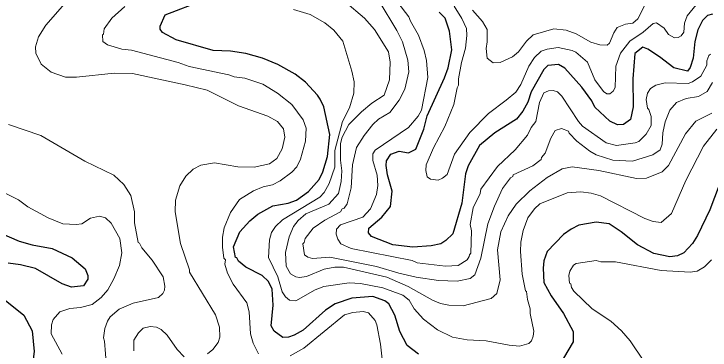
# Model space of a CAD drawing. Extents: x 598.3 to 623.2, y 6902.2 to 6930.1.
# Drawn here: x 611.544 to 613.12, y 6915.209 to 6915.97 of the extents above; entities that cross this region are included whole.
import ezdxf

# ---------------------------------------------------------------- set-up
doc = ezdxf.new("R2010")
doc.units = 0
doc.header["$LTSCALE"] = 0.032
doc.layers.add('1', color=7, linetype='Continuous', lineweight=25)
doc.layers.add('2', color=7, linetype='Continuous', lineweight=13)

msp = doc.modelspace()

# ---------------------------------------------------------------- linework, layer by layer
at = {"layer": '1'}
for points in [[(612.46, 6915.2001), (612.4338, 6915.2194), (612.4171, 6915.2513), (612.4059, 6915.2881), (612.3929, 6915.3143), (612.3832, 6915.321), (612.3562, 6915.3309), (612.3092, 6915.3268), (612.2711, 6915.3142), (612.2491, 6915.2999), (612.1986, 6915.2544), (612.1786, 6915.2431), (612.1652, 6915.2387), (612.1525, 6915.2381), (612.1329, 6915.2523), (612.1266, 6915.2639), (612.1311, 6915.3112), (612.1287, 6915.3471), (612.1206, 6915.3649), (612.1058, 6915.378), (612.0686, 6915.3974), (612.0524, 6915.4106), (612.0487, 6915.418), (612.0453, 6915.4187), (612.0414, 6915.4429), (612.0552, 6915.4774), (612.0783, 6915.5023), (612.0959, 6915.5169), (612.1303, 6915.5357), (612.1649, 6915.5422), (612.1833, 6915.5488), (612.2108, 6915.5685), (612.2347, 6915.5957), (612.243, 6915.6129), (612.2534, 6915.6479), (612.259, 6915.6973), (612.2452, 6915.7602), (612.2368, 6915.7771), (612.2313, 6915.7867), (612.2038, 6915.8159), (612.1803, 6915.8338), (612.1412, 6915.8561), (612.1066, 6915.8704), (612.0689, 6915.8807), (612.0343, 6915.8862), (611.9949, 6915.8879), (611.9116, 6915.9119), (611.8805, 6915.9282), (611.8754, 6915.9359), (611.8754, 6915.943), (611.8862, 6915.968), (611.9731, 6916.0018)], [(613.1252, 6915.9696), (613.1137, 6915.9669), (613.1026, 6915.9558), (613.0918, 6915.9341), (613.0848, 6915.9079), (613.0815, 6915.87), (613.0741, 6915.8488), (613.0682, 6915.841), (613.0376, 6915.8483), (613.0052, 6915.8734), (612.9785, 6915.8907), (612.9675, 6915.8949), (612.9496, 6915.8805), (612.9448, 6915.8238), (612.9456, 6915.7597), (612.9391, 6915.7311), (612.9238, 6915.7202), (612.9097, 6915.7196), (612.8928, 6915.7279), (612.8586, 6915.7594), (612.8516, 6915.7738), (612.8296, 6915.8044), (612.7907, 6915.8475), (612.7768, 6915.8562), (612.7526, 6915.8536), (612.7432, 6915.8449), (612.715, 6915.7942), (612.7072, 6915.7706), (612.696, 6915.75), (612.6811, 6915.732), (612.6323, 6915.7013), (612.5978, 6915.6726), (612.5719, 6915.6263), (612.5663, 6915.6087), (612.5579, 6915.5421), (612.5375, 6915.4728), (612.5219, 6915.4571), (612.5103, 6915.4501), (612.4887, 6915.445), (612.4469, 6915.4426), (612.4018, 6915.4474), (612.3537, 6915.4665), (612.3466, 6915.4745), (612.3476, 6915.4857), (612.377, 6915.5105)], [(612.377, 6915.5105), (612.3967, 6915.5341), (612.3999, 6915.5689), (612.3894, 6915.6061), (612.3862, 6915.6269), (612.3873, 6915.6379), (612.3968, 6915.653), (612.4158, 6915.6594), (612.4374, 6915.6557), (612.4536, 6915.6643), (612.4717, 6915.7098), (612.4795, 6915.7396), (612.5184, 6915.8255), (612.5266, 6915.8487), (612.5351, 6915.8894), (612.5295, 6915.9312), (612.5197, 6915.9606), (612.5061, 6915.9742)], [(613.1586, 6915.6323), (613.1193, 6915.5265), (613.0914, 6915.4688), (613.0801, 6915.451), (613.0604, 6915.4297), (613.0456, 6915.4231), (613.0288, 6915.4208), (612.9919, 6915.4283), (612.9552, 6915.4474), (612.9181, 6915.4771), (612.8913, 6915.4952), (612.8616, 6915.4992), (612.8228, 6915.4921), (612.805, 6915.4833), (612.7876, 6915.4709), (612.7511, 6915.4325), (612.7431, 6915.4115), (612.7416, 6915.3947), (612.7431, 6915.3623), (612.7597, 6915.3319), (612.7878, 6915.2918), (612.8094, 6915.2517), (612.8094, 6915.2279), (612.7876, 6915.1909)], [(611.4631, 6915.4958), (611.5558, 6915.4558), (611.5853, 6915.4475), (611.6306, 6915.4394), (611.676, 6915.4179), (611.7051, 6915.3934), (611.7117, 6915.3781), (611.7116, 6915.37), (611.7018, 6915.3551), (611.6746, 6915.352), (611.6534, 6915.3594), (611.5931, 6915.3939), (611.5594, 6915.4022), (611.5308, 6915.4061)], [(611.5206, 6915.3254), (611.5663, 6915.2886), (611.5855, 6915.2531), (611.5897, 6915.2063), (611.581, 6915.1345), (611.5606, 6915.0592), (611.5482, 6915.0292), (611.5385, 6914.9822)]]:
    msp.add_lwpolyline(points, dxfattribs=at)
at = {"layer": '2'}
for points in [[(611.9417, 6915.3908), (611.9208, 6915.4505), (611.9094, 6915.5227), (611.9097, 6915.5484), (611.9195, 6915.5811), (611.9333, 6915.6033), (611.9501, 6915.6187), (611.967, 6915.6278), (611.9984, 6915.6336), (612.0512, 6915.6246), (612.088, 6915.6232), (612.1224, 6915.6314), (612.1392, 6915.6434), (612.151, 6915.6653), (612.157, 6915.6914), (612.1539, 6915.7099), (612.1409, 6915.7265), (612.1188, 6915.7386), (612.0521, 6915.7622), (611.9813, 6915.7975), (611.9318, 6915.8102), (611.8128, 6915.8352), (611.7712, 6915.836), (611.6859, 6915.8272), (611.6612, 6915.8272), (611.6281, 6915.8384), (611.6057, 6915.8565), (611.5936, 6915.8816), (611.5929, 6915.8962), (611.6001, 6915.9184), (611.6162, 6915.9449), (611.6701, 6916.0072)], [(612.0794, 6915.2465), (612.0762, 6915.2963), (612.0712, 6915.3161), (612.0405, 6915.3585), (612.0272, 6915.3837), (612.0211, 6915.4037), (612.0226, 6915.4135), (612.0195, 6915.4178), (612.0163, 6915.4424), (612.0164, 6915.4647), (612.0202, 6915.486), (612.0343, 6915.5209), (612.055, 6915.5503), (612.0864, 6915.5696), (612.1085, 6915.5786), (612.129, 6915.5832), (612.1469, 6915.5928), (612.1732, 6915.6119), (612.1842, 6915.6244), (612.1929, 6915.6414), (612.204, 6915.6822), (612.2055, 6915.7116), (612.1984, 6915.7306), (612.173, 6915.765), (612.1407, 6915.7908), (612.1072, 6915.8116), (612.0669, 6915.8247), (612.0422, 6915.828), (612.0308, 6915.8327), (611.9407, 6915.8516), (611.9158, 6915.8603), (611.8106, 6915.8886), (611.7885, 6915.8904), (611.7559, 6915.9006), (611.745, 6915.908), (611.7443, 6915.9231), (611.7467, 6915.9247), (611.7485, 6915.9367), (611.7654, 6915.9609), (611.795, 6915.9873)], [(612.1587, 6915.4302), (612.1668, 6915.4656), (612.1772, 6915.4894), (612.1872, 6915.5026), (612.2046, 6915.5178), (612.257, 6915.54), (612.2783, 6915.5638), (612.2849, 6915.5913), (612.2865, 6915.6153), (612.2834, 6915.6396), (612.2834, 6915.6771), (612.2866, 6915.6917), (612.3019, 6915.7201), (612.3306, 6915.7491), (612.3541, 6915.7685), (612.3819, 6915.7865), (612.3944, 6915.8212), (612.3958, 6915.8609), (612.3918, 6915.8846), (612.3604, 6915.9354), (612.3377, 6915.9606), (612.293, 6915.9987)], [(612.3709, 6915.9993), (612.4106, 6915.933), (612.4232, 6915.9075), (612.4354, 6915.8659), (612.4379, 6915.8393), (612.429, 6915.8004), (612.4163, 6915.7748), (612.3949, 6915.7471), (612.3693, 6915.7324), (612.3562, 6915.7201), (612.3365, 6915.6955), (612.3191, 6915.6679), (612.31, 6915.6285), (612.3075, 6915.5764), (612.2979, 6915.5408), (612.2915, 6915.5304), (612.2872, 6915.5291), (612.2835, 6915.5223), (612.2475, 6915.5032), (612.2216, 6915.4853), (612.2031, 6915.4623), (612.2009, 6915.4528), (612.1976, 6915.4497), (612.2016, 6915.4252), (612.2091, 6915.4199), (612.22, 6915.4168), (612.2588, 6915.4199), (612.365, 6915.3988), (612.415, 6915.3838), (612.4547, 6915.3747), (612.505, 6915.3667), (612.5475, 6915.3651), (612.5769, 6915.3714), (612.5871, 6915.38), (612.6005, 6915.4177), (612.6167, 6915.4954), (612.6317, 6915.5355), (612.6499, 6915.5748), (612.6682, 6915.5991), (612.6733, 6915.6027), (612.6737, 6915.606), (612.7183, 6915.6268), (612.7374, 6915.641), (612.738, 6915.6455), (612.7464, 6915.655), (612.7595, 6915.689), (612.7693, 6915.7065), (612.7831, 6915.7112), (612.7988, 6915.705), (612.8005, 6915.7002), (612.8182, 6915.6825)], [(612.5748, 6915.4253), (612.5747, 6915.421), (612.5699, 6915.4136), (612.5497, 6915.4007), (612.5207, 6915.399), (612.4569, 6915.4069), (612.445, 6915.4119), (612.307, 6915.439), (612.2837, 6915.4496), (612.2769, 6915.4607), (612.2737, 6915.4718), (612.2739, 6915.4833), (612.2832, 6915.4926), (612.3339, 6915.5099), (612.3513, 6915.5295), (612.3644, 6915.5614), (612.3675, 6915.5816), (612.3658, 6915.6051), (612.3563, 6915.6383), (612.3563, 6915.6537), (612.3614, 6915.6621), (612.4367, 6915.7133), (612.4587, 6915.739), (612.4664, 6915.7525), (612.4808, 6915.8263), (612.4776, 6915.8652), (612.4727, 6915.8878), (612.4597, 6915.9221), (612.4413, 6915.954), (612.4379, 6915.9639), (612.4128, 6915.9963)], [(612.5407, 6915.9882), (612.558, 6915.9602), (612.5682, 6915.9377), (612.5691, 6915.9218), (612.5659, 6915.893), (612.5571, 6915.8608), (612.5505, 6915.8234), (612.5504, 6915.8088), (612.5471, 6915.8031), (612.5393, 6915.7654), (612.5195, 6915.7157), (612.4937, 6915.6674), (612.4768, 6915.6286), (612.4764, 6915.6162), (612.4793, 6915.6016), (612.4868, 6915.5964), (612.5043, 6915.594), (612.5143, 6915.5985), (612.5245, 6915.6071), (612.5414, 6915.6529), (612.5755, 6915.7016), (612.6184, 6915.7453), (612.6584, 6915.7749), (612.6796, 6915.7936), (612.6916, 6915.8106), (612.7093, 6915.8525), (612.7224, 6915.8721), (612.7376, 6915.8861), (612.7512, 6915.891), (612.7761, 6915.8943), (612.8077, 6915.8879), (612.8155, 6915.884), (612.8418, 6915.861), (612.859, 6915.8212), (612.8785, 6915.7947), (612.8855, 6915.7892), (612.8928, 6915.7897), (612.9002, 6915.7956), (612.905, 6915.8039), (612.9066, 6915.852), (612.9165, 6915.8816), (612.9382, 6915.9088), (612.9678, 6915.9288), (612.991, 6915.9491), (612.9981, 6915.9501), (613.0153, 6915.9384), (613.0251, 6915.9242), (613.0393, 6915.9162), (613.0473, 6915.9169), (613.0543, 6915.9205), (613.0602, 6915.9289), (613.0613, 6915.9496), (613.0674, 6915.9664), (613.0878, 6915.9913)], [(612.9756, 6915.9981), (612.9562, 6915.9593), (612.9445, 6915.9493), (612.9281, 6915.9469), (612.9094, 6915.9397), (612.9016, 6915.9278), (612.8922, 6915.9043), (612.8869, 6915.9), (612.8697, 6915.9007), (612.85, 6915.9065), (612.8168, 6915.9254), (612.7936, 6915.9339), (612.7656, 6915.9364), (612.7193, 6915.9229), (612.7044, 6915.9091), (612.6861, 6915.8849), (612.6725, 6915.8731), (612.6447, 6915.8604), (612.6288, 6915.8595), (612.6151, 6915.87), (612.6129, 6915.892), (612.6152, 6915.907), (612.6152, 6915.9354), (612.6047, 6915.9534), (612.5818, 6915.9793)], [(612.1771, 6915.9808), (612.2144, 6915.9691), (612.248, 6915.95), (612.2684, 6915.9336), (612.2883, 6915.9087), (612.3092, 6915.8412), (612.3142, 6915.8166), (612.3134, 6915.791), (612.3032, 6915.7577), (612.288, 6915.727), (612.2705, 6915.6615), (612.2704, 6915.6234), (612.2572, 6915.5862), (612.2463, 6915.5659), (612.2366, 6915.5553), (612.1517, 6915.5046), (612.1364, 6915.4892), (612.127, 6915.4754), (612.1223, 6915.4591), (612.1199, 6915.4186), (612.1414, 6915.3752), (612.1512, 6915.3412), (612.1588, 6915.33), (612.1679, 6915.322), (612.182, 6915.3212), (612.2256, 6915.3461), (612.2451, 6915.3532), (612.3027, 6915.3617), (612.3287, 6915.36), (612.3789, 6915.3503), (612.4242, 6915.3333), (612.4388, 6915.3225), (612.4496, 6915.303), (612.4708, 6915.2796), (612.5025, 6915.2553), (612.537, 6915.2389), (612.5698, 6915.2323), (612.6126, 6915.2305), (612.6648, 6915.2201), (612.6885, 6915.2184), (612.709, 6915.2241), (612.7154, 6915.2304), (612.7194, 6915.2407), (612.7204, 6915.2521), (612.7124, 6915.2918), (612.7122, 6915.3024), (612.706, 6915.3242), (612.7042, 6915.3419), (612.7017, 6915.3435), (612.6945, 6915.3814), (612.6906, 6915.4324), (612.6915, 6915.454)], [(613.1203, 6915.8792), (613.1165, 6915.8765), (613.1124, 6915.8639), (613.1122, 6915.8541), (613.0986, 6915.8297), (613.0801, 6915.8167), (613.0698, 6915.8132), (613.0178, 6915.8141), (612.9967, 6915.8089), (612.9847, 6915.8014), (612.9781, 6915.7913), (612.9747, 6915.7769), (612.9777, 6915.7573), (612.9811, 6915.754), (612.9861, 6915.7382), (612.9859, 6915.7181), (612.9751, 6915.6981), (612.9582, 6915.6819), (612.9502, 6915.6782), (612.9078, 6915.6726), (612.884, 6915.6783), (612.8311, 6915.7164), (612.8218, 6915.7265), (612.7838, 6915.784), (612.7741, 6915.7937), (612.7641, 6915.7971), (612.7535, 6915.7964), (612.7434, 6915.7914), (612.7336, 6915.7699), (612.7255, 6915.7266), (612.715, 6915.7131), (612.7061, 6915.6958), (612.6783, 6915.6628), (612.6388, 6915.6247), (612.6006, 6915.5734), (612.599, 6915.5641), (612.5835, 6915.5317), (612.5763, 6915.494), (612.5797, 6915.4793), (612.5781, 6915.4284), (612.5748, 6915.4253)], [(612.8182, 6915.6825), (612.8474, 6915.6594), (612.8616, 6915.6514), (612.8991, 6915.6396), (612.9441, 6915.6369), (612.9897, 6915.6511), (613.0069, 6915.6629), (613.0112, 6915.6753), (613.0129, 6915.7012), (613.0176, 6915.7262), (613.0288, 6915.7528), (613.0435, 6915.77), (613.0656, 6915.7786), (613.0934, 6915.7837), (613.1128, 6915.7947), (613.1252, 6915.8153)], [(613.1237, 6915.746), (613.0871, 6915.728), (613.0639, 6915.6987), (613.0256, 6915.6273), (613.011, 6915.6127), (612.9754, 6915.5986), (612.953, 6915.5976), (612.8676, 6915.6159), (612.8074, 6915.6239), (612.7845, 6915.6194), (612.7506, 6915.5998), (612.7113, 6915.5696), (612.681, 6915.5399), (612.6629, 6915.5136), (612.6461, 6915.4769), (612.6388, 6915.4364), (612.6444, 6915.3685), (612.6372, 6915.3375), (612.6238, 6915.3261), (612.5605, 6915.3099), (612.5282, 6915.311), (612.5093, 6915.3145), (612.4917, 6915.3222), (612.4366, 6915.3534), (612.3879, 6915.3743), (612.2901, 6915.3972), (612.2702, 6915.3972), (612.2464, 6915.3925), (612.2059, 6915.3763), (612.1903, 6915.3738), (612.1822, 6915.3752), (612.1698, 6915.3823), (612.1604, 6915.3992), (612.1587, 6915.4302)], [(611.5319, 6915.7203), (611.6053, 6915.695), (611.7049, 6915.6371), (611.7703, 6915.6052), (611.7932, 6915.5846), (611.8088, 6915.5595), (611.817, 6915.5222), (611.8171, 6915.4974), (611.8252, 6915.4526), (611.8284, 6915.4513), (611.8339, 6915.4409), (611.8571, 6915.4131), (611.8817, 6915.3755), (611.8859, 6915.3542), (611.885, 6915.3453), (611.8811, 6915.3377), (611.8716, 6915.3282), (611.8141, 6915.3156), (611.782, 6915.302), (611.7619, 6915.2846), (611.7558, 6915.2748), (611.75, 6915.2583), (611.7466, 6915.2372), (611.7491, 6915.2297), (611.7539, 6915.1725)], [(612.6915, 6915.454), (612.6967, 6915.48), (612.7074, 6915.5088), (612.7221, 6915.5292), (612.7342, 6915.5403), (612.7961, 6915.5655), (612.8267, 6915.5673), (612.8503, 6915.5648), (612.8716, 6915.5589), (612.9718, 6915.5073), (612.9909, 6915.5008), (613.0086, 6915.4985), (613.0323, 6915.5184), (613.0646, 6915.5935), (613.1043, 6915.6712), (613.1349, 6915.7097)], [(611.764, 6915.4965), (611.7513, 6915.5084), (611.7379, 6915.5122), (611.7177, 6915.5077), (611.6976, 6915.4954), (611.6853, 6915.4936), (611.6546, 6915.4954), (611.6215, 6915.5088), (611.5757, 6915.5334), (611.5543, 6915.5493), (611.4858, 6915.5832)], [(611.6534, 6915.2001), (611.6286, 6915.2459), (611.6294, 6915.2667), (611.6327, 6915.2783), (611.6481, 6915.2961), (611.6708, 6915.3032), (611.6951, 6915.306), (611.7211, 6915.3129), (611.7414, 6915.3281), (611.7565, 6915.3457), (611.7706, 6915.3707), (611.783, 6915.4005), (611.7887, 6915.4296), (611.7839, 6915.4618), (611.764, 6915.4965)], [(613.1229, 6915.4138), (613.107, 6915.3982), (613.0903, 6915.3878), (613.0741, 6915.3859), (613.0086, 6915.3893), (612.9053, 6915.4094), (612.8725, 6915.4095), (612.8616, 6915.4118), (612.8161, 6915.4053), (612.8106, 6915.4015), (612.8023, 6915.3881), (612.7998, 6915.3779), (612.8015, 6915.3611), (612.8044, 6915.3593), (612.8062, 6915.3508), (612.8114, 6915.3429), (612.853, 6915.3027), (612.8948, 6915.2751), (612.9188, 6915.2531), (612.9384, 6915.2303), (612.9697, 6915.1839)], [(611.9825, 6915.2007), (611.994, 6915.2107), (612.0063, 6915.2263), (612.0099, 6915.2384), (612.0097, 6915.2613), (612.0004, 6915.2895), (611.9418, 6915.3854), (611.9417, 6915.3908)], [(612.3773, 6915.1884), (612.374, 6915.2224), (612.3657, 6915.2667), (612.3616, 6915.2762), (612.3463, 6915.2935), (612.3341, 6915.2969), (612.311, 6915.2944), (612.2923, 6915.2888), (612.2004, 6915.2139), (612.169, 6915.196)], [(611.8156, 6915.2074), (611.8155, 6915.2321), (611.8261, 6915.2485), (611.8367, 6915.2588), (611.8527, 6915.2629), (611.8671, 6915.2612), (611.8771, 6915.2556), (611.8909, 6915.2432), (611.9138, 6915.2106), (611.9296, 6915.1942)], [(612.0973, 6915.2012), (612.0855, 6915.225), (612.0794, 6915.2465)]]:
    msp.add_lwpolyline(points, dxfattribs=at)

doc.saveas('drawing.dxf')
